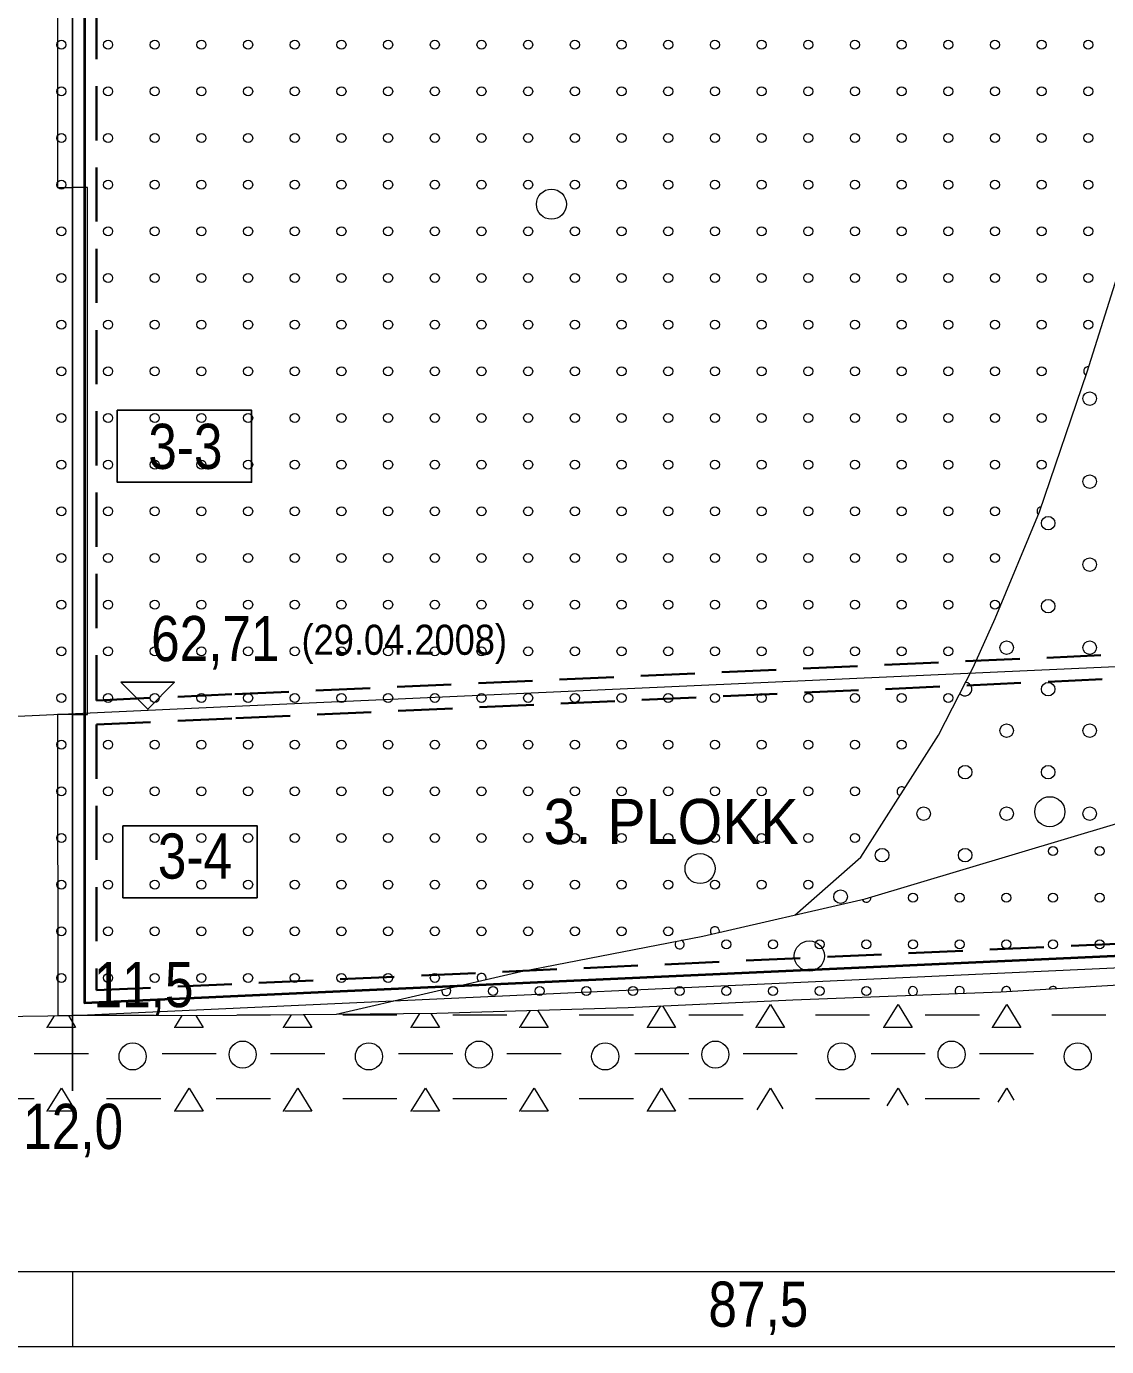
# Model space of a CAD drawing. Extents: x 640121 to 640955, y 6441885 to 6442246.
# Drawn here: x 640171.3 to 640243.1, y 6442063 to 6442150.7 of the extents above; entities that cross this region are included whole.
import ezdxf
from ezdxf.enums import TextEntityAlignment as Align

# ---------------------------------------------------------------- set-up
doc = ezdxf.new("R2010")
doc.units = 0
doc.header["$LTSCALE"] = 1.2
doc.linetypes.add('MEDIUM_DASHED', pattern=[4.5, 3, -1.5])
for name, color, linetype, lineweight in [('30', 7, 'Continuous', 13), ('31', 7, 'Continuous', 13), ('32', 7, 'Continuous', 13), ('33', 7, 'Continuous', 13), ('34', 7, 'Continuous', 25), ('35', 7, 'Continuous', 35), ('42', 7, 'Continuous', 13), ('43', 7, 'Continuous', 13), ('46', 7, 'Continuous', 13), ('47', 7, 'Continuous', 13)]:
    doc.layers.add(name, color=color, linetype=linetype, lineweight=lineweight)

msp = doc.modelspace()

# ---------------------------------------------------------------- linework, layer by layer
at = {"layer": '30'}
for p, q in [((640179.83, 6442085), (640174.37, 6442085)), ((640132.09, 6442068), (640510.5, 6442068)), ((640174.37, 6442068), (640174.37, 6442063)), ((640132.09, 6442063), (640510.5, 6442063))]:
    msp.add_line(p, q, dxfattribs=at)
at = {"layer": '31'}
for points in [[(640222.36, 6442091.67), (640226.75, 6442095.51), (640231.91, 6442103.63), (640234.2, 6442108.11), (640235.67, 6442111.37), (640238.61, 6442118.45), (640241.77, 6442127.76), (640244.82, 6442137.43), (640247.07, 6442145.34), (640249.45, 6442151.75), (640254.26, 6442165.04), (640257.15, 6442172.33), (640260.17, 6442179.49), (640263.02, 6442185.17), (640266.2, 6442190.46), (640268.13, 6442192.87), (640269.38, 6442194.18), (640271.54, 6442195.96), (640274.5, 6442197.95), (640277.02, 6442199.46), (640278.7, 6442200.19), (640283.57, 6442201.67), (640288.47, 6442202.9)], [(640156.71, 6442084.57), (640169.39, 6442084.94), (640174.39, 6442085), (640185.27, 6442085.01), (640198.57, 6442085.15), (640211.29, 6442085.53), (640222.23, 6442086.04), (640236.05, 6442086.58), (640247.59, 6442087.26), (640261.87, 6442089), (640272.13, 6442093.03), (640281.27, 6442096.49), (640290.79, 6442099.48), (640306.37, 6442104.48), (640328.11, 6442110.01), (640342.33, 6442112.86), (640361.6, 6442115.89), (640378.77, 6442118.83), (640434.25, 6442118.61), (640476.5, 6442139.76), (640496.42, 6442148.93), (640502.36, 6442149.59), (640510.5, 6442150.13)], [(640191.89, 6442085.08), (640204.15, 6442087.93), (640216.24, 6442090.26), (640227.02, 6442092.74), (640246.99, 6442098.72)]]:
    msp.add_lwpolyline(points, dxfattribs=at)
at = {"layer": '32', "lineweight": 25}
msp.add_line((640174.37, 6442195.09), (640174.37, 6442080), dxfattribs=at)
at = {"layer": '33'}
for points in [[(640173.37, 6442170), (640173.37, 6442140), (640174.37, 6442140), (640174.37, 6442170)], [(640175.37, 6442105), (640175.37, 6442140), (640174.37, 6442140), (640174.37, 6442105)], [(640173.37, 6442105), (640173.41, 6442085), (640174.36, 6442085), (640174.37, 6442085.07), (640174.37, 6442105)]]:
    msp.add_lwpolyline(points, close=True, dxfattribs=at)
at = {"layer": '33', "lineweight": 25}
for points in [[(640177.35, 6442125.21), (640186.27, 6442125.21), (640186.27, 6442120.43), (640177.35, 6442120.43)], [(640177.72, 6442097.6), (640186.64, 6442097.6), (640186.64, 6442092.82), (640177.72, 6442092.82)]]:
    msp.add_lwpolyline(points, close=True, dxfattribs=at)
at = {"layer": '34', "lineweight": 13}
msp.add_lwpolyline([(640159.63, 6442104.37), (640185.19, 6442105.55), (640261.87, 6442109), (640328.12, 6442114), (640360.69, 6442114.7)], dxfattribs=at)
at = {"layer": '34'}
msp.add_lwpolyline([(640177.59, 6442107.15), (640179.38, 6442105.34), (640181.15, 6442107.14)], close=True, dxfattribs=at)
at = {"layer": '35', "linetype": 'MEDIUM_DASHED'}
for p, q in [((640175.97, 6442195.34), (640175.97, 6442105.93)), ((640175.97, 6442104.33), (640175.97, 6442086.67)), ((640175.97, 6442086.67), (640260.27, 6442090.52))]:
    msp.add_line(p, q, dxfattribs=at)
at = {"layer": '35', "lineweight": 13}
msp.add_line((640174.39, 6442085), (640261.07, 6442088.96), dxfattribs=at)
at = {"layer": '35', "lineweight": 40}
msp.add_lwpolyline([(640175.17, 6442195.66), (640175.17, 6442085.83), (640261.07, 6442089.76)], dxfattribs=at)
at = {"layer": '35', "linetype": 'MEDIUM_DASHED'}
for points in [[(640175.97, 6442105.93), (640185.15, 6442106.35), (640260.27, 6442109.72)], [(640175.97, 6442104.33), (640185.23, 6442104.75), (640260.27, 6442108.12)]]:
    msp.add_lwpolyline(points, dxfattribs=at)
at = {"layer": '42'}
for centre in [(640241.941, 6442125.984), (640241.941, 6442120.468), (640239.184, 6442117.71), (640241.941, 6442114.953), (640239.184, 6442112.195), (640236.426, 6442109.437), (640241.941, 6442109.437), (640239.184, 6442106.68), (640236.426, 6442103.922), (640241.941, 6442103.922), (640233.668, 6442101.164), (640239.184, 6442101.164), (640230.91, 6442098.406), (640236.426, 6442098.406), (640241.941, 6442098.406), (640228.153, 6442095.649), (640233.668, 6442095.649), (640225.395, 6442092.891)]:
    msp.add_circle(centre, 0.45, dxfattribs=at)
msp.add_arc((640233.668, 6442106.68), 0.45, 219.43152, 86.46728, dxfattribs=at)
at = {"layer": '43'}
for centre in [(640173.644, 6442149.496), (640176.744, 6442149.496), (640179.844, 6442149.496), (640182.944, 6442149.496), (640186.044, 6442149.496), (640189.144, 6442149.496), (640192.244, 6442149.496), (640195.344, 6442149.496), (640198.444, 6442149.496), (640201.544, 6442149.496), (640204.644, 6442149.496), (640207.744, 6442149.496), (640210.844, 6442149.496), (640213.944, 6442149.496), (640217.044, 6442149.496), (640220.144, 6442149.496), (640223.244, 6442149.496), (640226.344, 6442149.496), (640229.444, 6442149.496), (640232.544, 6442149.496), (640235.644, 6442149.496), (640238.744, 6442149.496), (640241.844, 6442149.496), (640173.644, 6442146.396), (640176.744, 6442146.396), (640179.844, 6442146.396), (640182.944, 6442146.396), (640186.044, 6442146.396), (640189.144, 6442146.396), (640192.244, 6442146.396), (640195.344, 6442146.396), (640198.444, 6442146.396), (640201.544, 6442146.396), (640204.644, 6442146.396), (640207.744, 6442146.396), (640210.844, 6442146.396), (640213.944, 6442146.396), (640217.044, 6442146.396), (640220.144, 6442146.396), (640223.244, 6442146.396), (640226.344, 6442146.396), (640229.444, 6442146.396), (640232.544, 6442146.396), (640235.644, 6442146.396), (640238.744, 6442146.396), (640241.844, 6442146.396), (640173.644, 6442143.296), (640176.744, 6442143.296), (640179.844, 6442143.296), (640182.944, 6442143.296), (640186.044, 6442143.296), (640189.144, 6442143.296), (640192.244, 6442143.296), (640195.344, 6442143.296), (640198.444, 6442143.296), (640201.544, 6442143.296), (640204.644, 6442143.296), (640207.744, 6442143.296), (640210.844, 6442143.296), (640213.944, 6442143.296), (640217.044, 6442143.296), (640220.144, 6442143.296), (640223.244, 6442143.296), (640226.344, 6442143.296), (640229.444, 6442143.296), (640232.544, 6442143.296), (640235.644, 6442143.296), (640238.744, 6442143.296), (640241.844, 6442143.296), (640173.644, 6442140.196), (640176.744, 6442140.196), (640179.844, 6442140.196), (640182.944, 6442140.196), (640186.044, 6442140.196), (640189.144, 6442140.196), (640192.244, 6442140.196), (640195.344, 6442140.196), (640198.444, 6442140.196), (640201.544, 6442140.196), (640204.644, 6442140.196), (640207.744, 6442140.196), (640210.844, 6442140.196), (640213.944, 6442140.196), (640217.044, 6442140.196), (640220.144, 6442140.196), (640223.244, 6442140.196), (640226.344, 6442140.196), (640229.444, 6442140.196), (640232.544, 6442140.196), (640235.644, 6442140.196), (640238.744, 6442140.196), (640241.844, 6442140.196), (640173.644, 6442137.096), (640176.744, 6442137.096), (640179.844, 6442137.096), (640182.944, 6442137.096), (640186.044, 6442137.096), (640189.144, 6442137.096), (640192.244, 6442137.096), (640195.344, 6442137.096), (640198.444, 6442137.096), (640201.544, 6442137.096), (640204.644, 6442137.096), (640207.744, 6442137.096), (640210.844, 6442137.096), (640213.944, 6442137.096), (640217.044, 6442137.096), (640220.144, 6442137.096), (640223.244, 6442137.096), (640226.344, 6442137.096), (640229.444, 6442137.096), (640232.544, 6442137.096), (640235.644, 6442137.096), (640238.744, 6442137.096), (640241.844, 6442137.096), (640173.644, 6442133.996), (640176.744, 6442133.996), (640179.844, 6442133.996), (640182.944, 6442133.996), (640186.044, 6442133.996), (640189.144, 6442133.996), (640192.244, 6442133.996), (640195.344, 6442133.996), (640198.444, 6442133.996), (640201.544, 6442133.996), (640204.644, 6442133.996), (640207.744, 6442133.996), (640210.844, 6442133.996), (640213.944, 6442133.996), (640217.044, 6442133.996), (640220.144, 6442133.996), (640223.244, 6442133.996), (640226.344, 6442133.996), (640229.444, 6442133.996), (640232.544, 6442133.996), (640235.644, 6442133.996), (640238.744, 6442133.996), (640241.844, 6442133.996), (640173.644, 6442130.896), (640176.744, 6442130.896), (640179.844, 6442130.896), (640182.944, 6442130.896), (640186.044, 6442130.896), (640189.144, 6442130.896), (640192.244, 6442130.896), (640195.344, 6442130.896), (640198.444, 6442130.896), (640201.544, 6442130.896), (640204.644, 6442130.896), (640207.744, 6442130.896), (640210.844, 6442130.896), (640213.944, 6442130.896), (640217.044, 6442130.896), (640220.144, 6442130.896), (640223.244, 6442130.896), (640226.344, 6442130.896), (640229.444, 6442130.896), (640232.544, 6442130.896), (640235.644, 6442130.896), (640238.744, 6442130.896), (640241.844, 6442130.896), (640173.644, 6442127.796), (640176.744, 6442127.796), (640179.844, 6442127.796), (640182.944, 6442127.796), (640186.044, 6442127.796), (640189.144, 6442127.796), (640192.244, 6442127.796), (640195.344, 6442127.796), (640198.444, 6442127.796), (640201.544, 6442127.796), (640204.644, 6442127.796), (640207.744, 6442127.796), (640210.844, 6442127.796), (640213.944, 6442127.796), (640217.044, 6442127.796), (640220.144, 6442127.796), (640223.244, 6442127.796), (640226.344, 6442127.796), (640229.444, 6442127.796), (640232.544, 6442127.796), (640235.644, 6442127.796), (640238.744, 6442127.796), (640173.644, 6442124.696), (640176.744, 6442124.696), (640179.844, 6442124.696), (640182.944, 6442124.696), (640186.044, 6442124.696), (640189.144, 6442124.696), (640192.244, 6442124.696), (640195.344, 6442124.696), (640198.444, 6442124.696), (640201.544, 6442124.696), (640204.644, 6442124.696), (640207.744, 6442124.696), (640210.844, 6442124.696), (640213.944, 6442124.696), (640217.044, 6442124.696), (640220.144, 6442124.696), (640223.244, 6442124.696), (640226.344, 6442124.696), (640229.444, 6442124.696), (640232.544, 6442124.696), (640235.644, 6442124.696), (640238.744, 6442124.696), (640173.644, 6442121.596), (640176.744, 6442121.596), (640179.844, 6442121.596), (640182.944, 6442121.596), (640186.044, 6442121.596), (640189.144, 6442121.596), (640192.244, 6442121.596), (640195.344, 6442121.596), (640198.444, 6442121.596), (640201.544, 6442121.596), (640204.644, 6442121.596), (640207.744, 6442121.596), (640210.844, 6442121.596), (640213.944, 6442121.596), (640217.044, 6442121.596), (640220.144, 6442121.596), (640223.244, 6442121.596), (640226.344, 6442121.596), (640229.444, 6442121.596), (640232.544, 6442121.596), (640235.644, 6442121.596), (640238.744, 6442121.596), (640173.644, 6442118.496), (640176.744, 6442118.496), (640179.844, 6442118.496), (640182.944, 6442118.496), (640186.044, 6442118.496), (640189.144, 6442118.496), (640192.244, 6442118.496), (640195.344, 6442118.496), (640198.444, 6442118.496), (640201.544, 6442118.496), (640204.644, 6442118.496), (640207.744, 6442118.496), (640210.844, 6442118.496), (640213.944, 6442118.496), (640217.044, 6442118.496), (640220.144, 6442118.496), (640223.244, 6442118.496), (640226.344, 6442118.496), (640229.444, 6442118.496), (640232.544, 6442118.496), (640235.644, 6442118.496), (640173.644, 6442115.396), (640176.744, 6442115.396), (640179.844, 6442115.396), (640182.944, 6442115.396), (640186.044, 6442115.396), (640189.144, 6442115.396), (640192.244, 6442115.396), (640195.344, 6442115.396), (640198.444, 6442115.396), (640201.544, 6442115.396), (640204.644, 6442115.396), (640207.744, 6442115.396), (640210.844, 6442115.396), (640213.944, 6442115.396), (640217.044, 6442115.396), (640220.144, 6442115.396), (640223.244, 6442115.396), (640226.344, 6442115.396), (640229.444, 6442115.396), (640232.544, 6442115.396), (640235.644, 6442115.396), (640173.644, 6442112.296), (640176.744, 6442112.296), (640179.844, 6442112.296), (640182.944, 6442112.296), (640186.044, 6442112.296), (640189.144, 6442112.296), (640192.244, 6442112.296), (640195.344, 6442112.296), (640198.444, 6442112.296), (640201.544, 6442112.296), (640204.644, 6442112.296), (640207.744, 6442112.296), (640210.844, 6442112.296), (640213.944, 6442112.296), (640217.044, 6442112.296), (640220.144, 6442112.296), (640223.244, 6442112.296), (640226.344, 6442112.296), (640229.444, 6442112.296), (640232.544, 6442112.296), (640235.644, 6442112.296), (640173.644, 6442109.196), (640176.744, 6442109.196), (640179.844, 6442109.196), (640182.944, 6442109.196), (640186.044, 6442109.196), (640189.144, 6442109.196), (640192.244, 6442109.196), (640195.344, 6442109.196), (640198.444, 6442109.196), (640201.544, 6442109.196), (640204.644, 6442109.196), (640207.744, 6442109.196), (640210.844, 6442109.196), (640213.944, 6442109.196), (640217.044, 6442109.196), (640220.144, 6442109.196), (640223.244, 6442109.196), (640226.344, 6442109.196), (640229.444, 6442109.196), (640232.544, 6442109.196), (640173.644, 6442106.096), (640176.744, 6442106.096), (640179.844, 6442106.096), (640182.944, 6442106.096), (640186.044, 6442106.096), (640189.144, 6442106.096), (640192.244, 6442106.096), (640195.344, 6442106.096), (640198.444, 6442106.096), (640201.544, 6442106.096), (640204.644, 6442106.096), (640207.744, 6442106.096), (640210.844, 6442106.096), (640213.944, 6442106.096), (640217.044, 6442106.096), (640220.144, 6442106.096), (640223.244, 6442106.096), (640226.344, 6442106.096), (640229.444, 6442106.096), (640232.544, 6442106.096), (640173.644, 6442102.996), (640176.744, 6442102.996), (640179.844, 6442102.996), (640182.944, 6442102.996), (640186.044, 6442102.996), (640189.144, 6442102.996), (640192.244, 6442102.996), (640195.344, 6442102.996), (640198.444, 6442102.996), (640201.544, 6442102.996), (640204.644, 6442102.996), (640207.744, 6442102.996), (640210.844, 6442102.996), (640213.944, 6442102.996), (640217.044, 6442102.996), (640220.144, 6442102.996), (640223.244, 6442102.996), (640226.344, 6442102.996), (640229.444, 6442102.996), (640173.644, 6442099.896), (640176.744, 6442099.896), (640179.844, 6442099.896), (640182.944, 6442099.896), (640186.044, 6442099.896), (640189.144, 6442099.896), (640192.244, 6442099.896), (640195.344, 6442099.896), (640198.444, 6442099.896), (640201.544, 6442099.896), (640204.644, 6442099.896), (640207.744, 6442099.896), (640210.844, 6442099.896), (640213.944, 6442099.896), (640217.044, 6442099.896), (640220.144, 6442099.896), (640223.244, 6442099.896), (640226.344, 6442099.896), (640173.644, 6442096.796), (640176.744, 6442096.796), (640179.844, 6442096.796), (640182.944, 6442096.796), (640186.044, 6442096.796), (640189.144, 6442096.796), (640192.244, 6442096.796), (640195.344, 6442096.796), (640198.444, 6442096.796), (640201.544, 6442096.796), (640204.644, 6442096.796), (640207.744, 6442096.796), (640210.844, 6442096.796), (640213.944, 6442096.796), (640217.044, 6442096.796), (640220.144, 6442096.796), (640223.244, 6442096.796), (640226.344, 6442096.796), (640239.503, 6442095.92), (640242.603, 6442095.92), (640173.644, 6442093.696), (640176.744, 6442093.696), (640179.844, 6442093.696), (640182.944, 6442093.696), (640186.044, 6442093.696), (640189.144, 6442093.696), (640192.244, 6442093.696), (640195.344, 6442093.696), (640198.444, 6442093.696), (640201.544, 6442093.696), (640204.644, 6442093.696), (640207.744, 6442093.696), (640210.844, 6442093.696), (640213.944, 6442093.696), (640217.044, 6442093.696), (640220.144, 6442093.696), (640223.244, 6442093.696), (640230.203, 6442092.82), (640233.303, 6442092.82), (640236.403, 6442092.82), (640239.503, 6442092.82), (640242.603, 6442092.82), (640173.644, 6442090.596), (640176.744, 6442090.596), (640179.844, 6442090.596), (640182.944, 6442090.596), (640186.044, 6442090.596), (640189.144, 6442090.596), (640192.244, 6442090.596), (640195.344, 6442090.596), (640198.444, 6442090.596), (640201.544, 6442090.596), (640204.644, 6442090.596), (640207.744, 6442090.596), (640210.844, 6442090.596), (640213.944, 6442090.596), (640217.803, 6442089.72), (640220.903, 6442089.72), (640224.003, 6442089.72), (640227.103, 6442089.72), (640230.203, 6442089.72), (640233.303, 6442089.72), (640236.403, 6442089.72), (640239.503, 6442089.72), (640242.603, 6442089.72), (640173.644, 6442087.496), (640176.744, 6442087.496), (640179.844, 6442087.496), (640182.944, 6442087.496), (640186.044, 6442087.496), (640189.144, 6442087.496), (640192.244, 6442087.496), (640195.344, 6442087.496), (640198.444, 6442087.496), (640202.303, 6442086.62), (640205.403, 6442086.62), (640208.503, 6442086.62), (640211.603, 6442086.62), (640214.703, 6442086.62), (640217.803, 6442086.62), (640220.903, 6442086.62), (640224.003, 6442086.62), (640227.103, 6442086.62)]:
    msp.add_circle(centre, 0.3, dxfattribs=at)
for centre, start, end in [((640241.844, 6442127.796), 84.74255, 239.27665), ((640238.744, 6442118.496), 93.2708, 226.68072), ((640229.444, 6442099.896), 42.37142, 252.77347), ((640227.103, 6442092.82), 204.15903, 6.64151), ((640217.044, 6442090.596), 344.49156, 221.38455), ((640214.703, 6442089.72), 136.54581, 65.27644), ((640201.544, 6442087.496), 339.81627, 226.42454), ((640199.203, 6442086.62), 161.59096, 44.64985), ((640230.203, 6442086.62), 300.26253, 244.24053), ((640233.303, 6442086.62), 333.76859, 210.73446), ((640236.403, 6442086.62), 0.56343, 186.11351), ((640239.503, 6442086.62), 36.93494, 149.742)]:
    msp.add_arc(centre, 0.3, start, end, dxfattribs=at)
at = {"layer": '46'}
for p, q in [((640187.53, 6442085.01), (640185.32, 6442085.01)), ((640195.93, 6442085.01), (640192.33, 6442085.01)), ((640203.23, 6442085.01), (640199.63, 6442085.01)), ((640211.63, 6442085.01), (640208.03, 6442085.01)), ((640218.92, 6442085.01), (640215.32, 6442085.01)), ((640227.32, 6442085.01), (640223.72, 6442085.01)), ((640234.62, 6442085.01), (640231.02, 6442085.01)), ((640243.02, 6442085.01), (640239.42, 6442085.01)), ((640175.44, 6442082.45), (640171.84, 6442082.45)), ((640183.93, 6442082.45), (640180.33, 6442082.45)), ((640191.13, 6442082.45), (640187.53, 6442082.45)), ((640199.63, 6442082.45), (640196.03, 6442082.45)), ((640206.83, 6442082.45), (640203.23, 6442082.45)), ((640215.32, 6442082.45), (640211.72, 6442082.45)), ((640222.52, 6442082.45), (640218.92, 6442082.45)), ((640231.02, 6442082.45), (640227.42, 6442082.45)), ((640238.22, 6442082.45), (640234.62, 6442082.45)), ((640171.84, 6442079.45), (640168.24, 6442079.45)), ((640180.24, 6442079.46), (640176.64, 6442079.46)), ((640187.53, 6442079.45), (640183.93, 6442079.45)), ((640195.93, 6442079.46), (640192.33, 6442079.46)), ((640203.23, 6442079.45), (640199.63, 6442079.45)), ((640211.63, 6442079.46), (640208.03, 6442079.46)), ((640218.92, 6442079.45), (640215.32, 6442079.45)), ((640227.32, 6442079.46), (640223.72, 6442079.46)), ((640234.62, 6442079.45), (640231.02, 6442079.45))]:
    msp.add_line(p, q, dxfattribs=at)
for points in [[(640172.7, 6442084.18), (640172.7, 6442084.2), (640173.18, 6442084.98)], [(640174.1, 6442084.99), (640174.58, 6442084.19), (640172.78, 6442084.2)], [(640181.17, 6442084.18), (640181.18, 6442084.2), (640181.67, 6442085)], [(640182.56, 6442085), (640183.05, 6442084.19), (640181.25, 6442084.2)], [(640188.39, 6442084.18), (640188.4, 6442084.2), (640188.92, 6442085.04)], [(640189.75, 6442085.05), (640190.27, 6442084.19), (640188.47, 6442084.2)], [(640196.87, 6442084.18), (640196.87, 6442084.2), (640197.45, 6442085.14)], [(640198.17, 6442085.14), (640198.75, 6442084.19), (640196.95, 6442084.2)], [(640204.09, 6442084.18), (640204.09, 6442084.2), (640204.79, 6442085.34)], [(640205.27, 6442085.35), (640205.97, 6442084.19), (640204.17, 6442084.2)], [(640212.56, 6442084.18), (640212.57, 6442084.2), (640213.45, 6442085.63)], [(640213.57, 6442085.64), (640214.44, 6442084.19), (640212.64, 6442084.2)], [(640219.78, 6442084.18), (640219.79, 6442084.2), (640220.73, 6442085.73), (640221.67, 6442084.19), (640219.87, 6442084.2)], [(640228.26, 6442084.18), (640228.26, 6442084.2), (640229.21, 6442085.73), (640230.14, 6442084.19), (640228.34, 6442084.2)], [(640235.48, 6442084.18), (640235.48, 6442084.2), (640236.43, 6442085.73), (640237.36, 6442084.19), (640235.56, 6442084.2)], [(640172.7, 6442078.62), (640172.7, 6442078.65), (640173.65, 6442080.18), (640174.58, 6442078.64), (640172.78, 6442078.65)], [(640181.17, 6442078.62), (640181.18, 6442078.65), (640182.12, 6442080.18), (640183.05, 6442078.64), (640181.25, 6442078.65)], [(640188.39, 6442078.62), (640188.4, 6442078.65), (640189.34, 6442080.18), (640190.27, 6442078.64), (640188.47, 6442078.65)], [(640196.87, 6442078.62), (640196.87, 6442078.65), (640197.82, 6442080.18), (640198.75, 6442078.64), (640196.95, 6442078.65)], [(640204.09, 6442078.62), (640204.09, 6442078.65), (640205.04, 6442080.18), (640205.97, 6442078.64), (640204.17, 6442078.65)], [(640212.56, 6442078.62), (640212.57, 6442078.65), (640213.51, 6442080.18), (640214.44, 6442078.64), (640212.64, 6442078.65)], [(640219.85, 6442078.74), (640220.73, 6442080.18), (640221.57, 6442078.8)], [(640228.48, 6442079), (640229.21, 6442080.18), (640229.89, 6442079.04)], [(640235.86, 6442079.25), (640236.43, 6442080.18), (640236.91, 6442079.38)]]:
    msp.add_lwpolyline(points, dxfattribs=at)
for centre in [(640178.369, 6442082.279), (640185.682, 6442082.401), (640194.064, 6442082.279), (640201.377, 6442082.401), (640209.76, 6442082.279), (640217.073, 6442082.401), (640225.455, 6442082.279), (640232.768, 6442082.401), (640241.15, 6442082.279)]:
    msp.add_circle(centre, 0.9, dxfattribs=at)
at = {"layer": '47'}
for centre in [(640206.189, 6442138.899), (640239.293, 6442098.535), (640216.062, 6442094.76), (640223.322, 6442088.952)]:
    msp.add_circle(centre, 1, dxfattribs=at)

# ---------------------------------------------------------------- texts
at = {"layer": '30', "width": 0.85}
msp.add_text('87,5', height=3, dxfattribs=at).set_placement((640219.935, 6442064.32), align=Align.CENTER)
at = {"layer": '32', "width": 0.85}
for s, p in [('11,5', (640179.095, 6442085.55)), ('12,0', (640174.42, 6442076.13))]:
    msp.add_text(s, height=3, dxfattribs=at).set_placement(p, align=Align.CENTER)
at = {"layer": '33', "width": 0.85}
for s, p in [('3-3', (640181.875, 6442121.31)), ('3-4', (640182.51, 6442094.09))]:
    msp.add_text(s, height=3, dxfattribs=at).set_placement(p, align=Align.CENTER)
at = {"layer": '34'}
for s, height, width, p in [('62,71', 3, 0.85, (640183.865, 6442108.54)), ('(29.04.2008)', 2, 0.9, (640196.415, 6442108.96))]:
    msp.add_text(s, height=height, dxfattribs=dict(at, width=width)).set_placement(p, align=Align.CENTER)
at = {"layer": '35', "width": 0.95}
msp.add_text('3. PLOKK', height=3, dxfattribs=at).set_placement((640214.14, 6442096.39), align=Align.CENTER)

doc.saveas('drawing.dxf')
